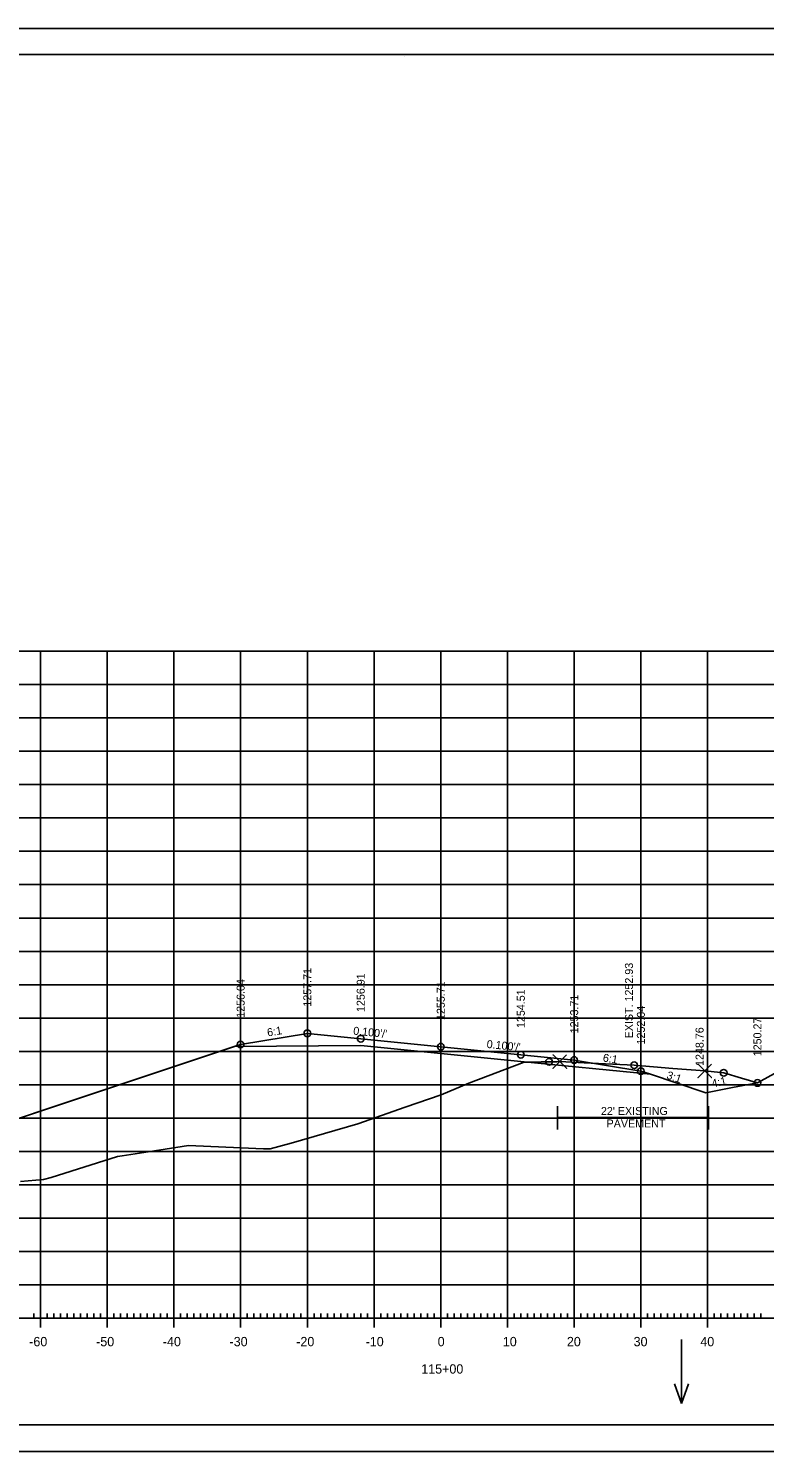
# Model space of a CAD drawing. Extents: x 1406028 to 1412453, y 321733 to 325986.
# Drawn here: x 1406528.1 to 1406638.4, y 324066 to 324279.4 of the extents above; entities that cross this region are included whole.
import ezdxf

# ---------------------------------------------------------------- set-up
doc = ezdxf.new("R2010")
doc.units = 0
for name, color, linetype in [('R_Alt Surface', 7, 'Continuous'), ('R_Axis', 7, 'Continuous'), ('R_Axis Annot', 7, 'Continuous'), ('R_Border', 7, 'Continuous'), ('R_Draft', 7, 'Continuous'), ('R_Exist Surface', 7, 'Continuous'), ('R_Fin Surface', 7, 'Continuous'), ('R_Fin Surface Annot', 7, 'Continuous'), ('R_Grid', 7, 'Continuous'), ('R_No Plot', 7, 'Continuous'), ('R_Proposed Road', 7, 'Continuous'), ('R_Water Annot', 7, 'Continuous'), ('R_Xsect Elev', 7, 'Continuous')]:
    doc.layers.add(name, color=color, linetype=linetype)

msp = doc.modelspace()

# ---------------------------------------------------------------- linework, layer by layer
at = {"layer": 'R_Alt Surface'}
msp.add_lwpolyline([(1406558.92, 324126.75), (1406577.89, 324126.94), (1406589.89, 324125.74), (1406601.89, 324124.54), (1406621.32, 324122.6)], dxfattribs=at)
at = {"layer": 'R_Axis'}
for p, q in [((1406449.89, 324086.03), (1406729.89, 324086.03)), ((1406528.89, 324086.03), (1406528.89, 324086.73)), ((1406529.89, 324084.63), (1406529.89, 324087.43)), ((1406530.89, 324086.03), (1406530.89, 324086.73)), ((1406531.89, 324086.03), (1406531.89, 324086.73)), ((1406532.89, 324086.03), (1406532.89, 324086.73)), ((1406533.89, 324086.03), (1406533.89, 324086.73)), ((1406534.89, 324086.03), (1406534.89, 324086.73)), ((1406535.89, 324086.03), (1406535.89, 324086.73)), ((1406536.89, 324086.03), (1406536.89, 324086.73)), ((1406537.89, 324086.03), (1406537.89, 324086.73)), ((1406538.89, 324086.03), (1406538.89, 324086.73)), ((1406539.89, 324084.63), (1406539.89, 324087.43)), ((1406540.89, 324086.03), (1406540.89, 324086.73)), ((1406541.89, 324086.03), (1406541.89, 324086.73)), ((1406542.89, 324086.03), (1406542.89, 324086.73)), ((1406543.89, 324086.03), (1406543.89, 324086.73)), ((1406544.89, 324086.03), (1406544.89, 324086.73)), ((1406545.89, 324086.03), (1406545.89, 324086.73)), ((1406546.89, 324086.03), (1406546.89, 324086.73)), ((1406547.89, 324086.03), (1406547.89, 324086.73)), ((1406548.89, 324086.03), (1406548.89, 324086.73)), ((1406549.89, 324084.63), (1406549.89, 324087.43)), ((1406550.89, 324086.03), (1406550.89, 324086.73)), ((1406551.89, 324086.03), (1406551.89, 324086.73)), ((1406552.89, 324086.03), (1406552.89, 324086.73)), ((1406553.89, 324086.03), (1406553.89, 324086.73)), ((1406554.89, 324086.03), (1406554.89, 324086.73)), ((1406555.89, 324086.03), (1406555.89, 324086.73)), ((1406556.89, 324086.03), (1406556.89, 324086.73)), ((1406557.89, 324086.03), (1406557.89, 324086.73)), ((1406558.89, 324086.03), (1406558.89, 324086.73)), ((1406559.89, 324084.63), (1406559.89, 324087.43)), ((1406560.89, 324086.03), (1406560.89, 324086.73)), ((1406561.89, 324086.03), (1406561.89, 324086.73)), ((1406562.89, 324086.03), (1406562.89, 324086.73)), ((1406563.89, 324086.03), (1406563.89, 324086.73)), ((1406564.89, 324086.03), (1406564.89, 324086.73)), ((1406565.89, 324086.03), (1406565.89, 324086.73)), ((1406566.89, 324086.03), (1406566.89, 324086.73)), ((1406567.89, 324086.03), (1406567.89, 324086.73)), ((1406568.89, 324086.03), (1406568.89, 324086.73)), ((1406569.89, 324084.63), (1406569.89, 324087.43)), ((1406570.89, 324086.03), (1406570.89, 324086.73)), ((1406571.89, 324086.03), (1406571.89, 324086.73)), ((1406572.89, 324086.03), (1406572.89, 324086.73)), ((1406573.89, 324086.03), (1406573.89, 324086.73)), ((1406574.89, 324086.03), (1406574.89, 324086.73)), ((1406575.89, 324086.03), (1406575.89, 324086.73)), ((1406576.89, 324086.03), (1406576.89, 324086.73)), ((1406577.89, 324086.03), (1406577.89, 324086.73)), ((1406578.89, 324086.03), (1406578.89, 324086.73)), ((1406579.89, 324084.63), (1406579.89, 324087.43)), ((1406580.89, 324086.03), (1406580.89, 324086.73)), ((1406581.89, 324086.03), (1406581.89, 324086.73)), ((1406582.89, 324086.03), (1406582.89, 324086.73)), ((1406583.89, 324086.03), (1406583.89, 324086.73)), ((1406584.89, 324086.03), (1406584.89, 324086.73)), ((1406585.89, 324086.03), (1406585.89, 324086.73)), ((1406586.89, 324086.03), (1406586.89, 324086.73)), ((1406587.89, 324086.03), (1406587.89, 324086.73)), ((1406588.89, 324086.03), (1406588.89, 324086.73)), ((1406589.89, 324084.63), (1406589.89, 324087.43)), ((1406590.89, 324086.03), (1406590.89, 324086.73)), ((1406591.89, 324086.03), (1406591.89, 324086.73)), ((1406592.89, 324086.03), (1406592.89, 324086.73)), ((1406593.89, 324086.03), (1406593.89, 324086.73)), ((1406594.89, 324086.03), (1406594.89, 324086.73)), ((1406595.89, 324086.03), (1406595.89, 324086.73)), ((1406596.89, 324086.03), (1406596.89, 324086.73)), ((1406597.89, 324086.03), (1406597.89, 324086.73)), ((1406598.89, 324086.03), (1406598.89, 324086.73)), ((1406599.89, 324084.63), (1406599.89, 324087.43)), ((1406600.89, 324086.03), (1406600.89, 324086.73)), ((1406601.89, 324086.03), (1406601.89, 324086.73)), ((1406602.89, 324086.03), (1406602.89, 324086.73)), ((1406603.89, 324086.03), (1406603.89, 324086.73)), ((1406604.89, 324086.03), (1406604.89, 324086.73)), ((1406605.89, 324086.03), (1406605.89, 324086.73)), ((1406606.89, 324086.03), (1406606.89, 324086.73)), ((1406607.89, 324086.03), (1406607.89, 324086.73)), ((1406608.89, 324086.03), (1406608.89, 324086.73)), ((1406609.89, 324084.63), (1406609.89, 324087.43)), ((1406610.89, 324086.03), (1406610.89, 324086.73)), ((1406611.89, 324086.03), (1406611.89, 324086.73)), ((1406612.89, 324086.03), (1406612.89, 324086.73)), ((1406613.89, 324086.03), (1406613.89, 324086.73)), ((1406614.89, 324086.03), (1406614.89, 324086.73)), ((1406615.89, 324086.03), (1406615.89, 324086.73)), ((1406616.89, 324086.03), (1406616.89, 324086.73)), ((1406617.89, 324086.03), (1406617.89, 324086.73)), ((1406618.89, 324086.03), (1406618.89, 324086.73)), ((1406619.89, 324084.63), (1406619.89, 324087.43)), ((1406620.89, 324086.03), (1406620.89, 324086.73)), ((1406621.89, 324086.03), (1406621.89, 324086.73)), ((1406622.89, 324086.03), (1406622.89, 324086.73)), ((1406623.89, 324086.03), (1406623.89, 324086.73)), ((1406624.89, 324086.03), (1406624.89, 324086.73)), ((1406625.89, 324086.03), (1406625.89, 324086.73)), ((1406626.89, 324086.03), (1406626.89, 324086.73)), ((1406627.89, 324086.03), (1406627.89, 324086.73)), ((1406628.89, 324086.03), (1406628.89, 324086.73)), ((1406629.89, 324084.63), (1406629.89, 324087.43)), ((1406630.89, 324086.03), (1406630.89, 324086.73)), ((1406631.89, 324086.03), (1406631.89, 324086.73)), ((1406632.89, 324086.03), (1406632.89, 324086.73)), ((1406633.89, 324086.03), (1406633.89, 324086.73)), ((1406634.89, 324086.03), (1406634.89, 324086.73)), ((1406635.89, 324086.03), (1406635.89, 324086.73)), ((1406636.89, 324086.03), (1406636.89, 324086.73)), ((1406637.89, 324086.03), (1406637.89, 324086.73))]:
    msp.add_line(p, q, dxfattribs=at)
at = {"layer": 'R_Border'}
for p, q in [((1406431.89, 324275.49), (1406748.07, 324275.49)), ((1406584.41, 324275.23), (1406584.41, 324275.23)), ((1406584.41, 324275.23), (1406584.41, 324275.23)), ((1406748.07, 324070.03), (1406431.89, 324070.03))]:
    msp.add_line(p, q, dxfattribs=at)
at = {"layer": 'R_Draft'}
for p, q in [((1406607.38, 324117.84), (1406607.38, 324114.34)), ((1406630.01, 324117.84), (1406630.01, 324114.34)), ((1406607.39, 324116.13), (1406629.98, 324116.13))]:
    msp.add_line(p, q, dxfattribs=at)
at = {"layer": 'R_Exist Surface'}
msp.add_lwpolyline([(1406526.87, 324106.51), (1406530.34, 324106.85), (1406531.49, 324107.14), (1406541.45, 324110.27), (1406542.13, 324110.37), (1406546.04, 324110.97), (1406552.08, 324111.91), (1406559.9, 324111.6), (1406563.34, 324111.45), (1406564.33, 324111.42), (1406567.48, 324112.29), (1406577.44, 324115.18), (1406584.54, 324117.68), (1406589.94, 324119.51), (1406594.12, 324121.27), (1406602.4, 324124.43), (1406604.93, 324124.48), (1406606.12, 324124.49), (1406607.3, 324124.49), (1406607.74, 324124.5), (1406611.37, 324124.33), (1406618.89, 324123.96), (1406624.66, 324123.49), (1406629.47, 324123.12), (1406630.85, 324122.98), (1406632.3, 324122.83), (1406634.99, 324122.01), (1406637.36, 324121.3), (1406641.46, 324123.56)], dxfattribs=at)
at = {"layer": 'R_Fin Surface'}
for points in [[(1406483.61, 324107.71), (1406492.7, 324104.68), (1406558.92, 324126.75), (1406559.89, 324127.07), (1406569.89, 324128.74), (1406577.89, 324127.94), (1406589.89, 324126.74), (1406601.89, 324125.54), (1406609.89, 324124.74), (1406619.89, 324123.07), (1406621.32, 324122.6), (1406625.33, 324121.26), (1406629.62, 324119.83), (1406633.62, 324120.62), (1406637.36, 324121.3)], [(1406569.89, 324128.74), (1406577.89, 324127.94), (1406589.89, 324126.74), (1406601.89, 324125.54), (1406609.89, 324124.74)]]:
    msp.add_lwpolyline(points, dxfattribs=at)
at = {"layer": 'R_Grid'}
for p, q in [((1406449.89, 324186.03), (1406729.89, 324186.03)), ((1406529.89, 324086.03), (1406529.89, 324186.03)), ((1406539.89, 324086.03), (1406539.89, 324186.03)), ((1406549.89, 324086.03), (1406549.89, 324186.03)), ((1406559.89, 324086.03), (1406559.89, 324186.03)), ((1406569.89, 324086.03), (1406569.89, 324186.03)), ((1406579.89, 324086.03), (1406579.89, 324186.03)), ((1406589.89, 324086.03), (1406589.89, 324186.03)), ((1406599.89, 324086.03), (1406599.89, 324186.03)), ((1406609.89, 324086.03), (1406609.89, 324186.03)), ((1406619.89, 324086.03), (1406619.89, 324186.03)), ((1406629.89, 324086.03), (1406629.89, 324186.03)), ((1406449.89, 324181.03), (1406729.89, 324181.03)), ((1406449.89, 324176.03), (1406729.89, 324176.03)), ((1406449.89, 324171.03), (1406729.89, 324171.03)), ((1406449.89, 324166.03), (1406729.89, 324166.03)), ((1406449.89, 324161.03), (1406729.89, 324161.03)), ((1406449.89, 324156.03), (1406729.89, 324156.03)), ((1406449.89, 324151.03), (1406729.89, 324151.03)), ((1406449.89, 324146.03), (1406729.89, 324146.03)), ((1406449.89, 324141.03), (1406729.89, 324141.03)), ((1406449.89, 324136.03), (1406729.89, 324136.03)), ((1406449.89, 324131.03), (1406729.89, 324131.03)), ((1406449.89, 324126.03), (1406729.89, 324126.03)), ((1406449.89, 324121.03), (1406729.89, 324121.03)), ((1406449.89, 324116.03), (1406729.89, 324116.03)), ((1406449.89, 324111.03), (1406729.89, 324111.03)), ((1406449.89, 324106.03), (1406729.89, 324106.03)), ((1406449.89, 324101.03), (1406729.89, 324101.03)), ((1406449.89, 324096.03), (1406729.89, 324096.03)), ((1406449.89, 324091.03), (1406729.89, 324091.03)), ((1406449.89, 324086.03), (1406729.89, 324086.03))]:
    msp.add_line(p, q, dxfattribs=at)
at = {"layer": 'R_No Plot'}
for p, q in [((1406419.49, 324279.39), (1406752.82, 324279.39)), ((1406419.49, 324066.05), (1406752.82, 324066.05))]:
    msp.add_line(p, q, dxfattribs=at)
for points in [[(1406419.48, 324279.39), (1406752.82, 324279.39), (1406752.82, 324066.05), (1406419.48, 324066.05)], [(1406665.81, 324275.49), (1406685.43, 324275.49), (1406685.43, 324265.61), (1406701.54, 324265.61), (1406724.74, 324265.61), (1406724.74, 324241.28), (1406748.07, 324241.28), (1406748.07, 324070.03), (1406431.89, 324070.03), (1406431.89, 324275.49)]]:
    msp.add_lwpolyline(points, close=True, dxfattribs=at)
for points in [[(1406526.87, 324106.51), (1406530.34, 324106.85), (1406531.49, 324107.14), (1406541.45, 324110.27), (1406542.13, 324110.37), (1406546.04, 324110.97), (1406552.08, 324111.91), (1406559.9, 324111.6), (1406563.34, 324111.45), (1406564.33, 324111.42), (1406567.48, 324112.29), (1406577.44, 324115.18), (1406584.54, 324117.68), (1406589.94, 324119.51), (1406594.12, 324121.27), (1406602.4, 324124.43), (1406602.89, 324124.44), (1406601.89, 324124.54), (1406589.89, 324125.74), (1406577.89, 324126.94), (1406558.92, 324126.75), (1406498.65, 324106.66)], [(1406607.74, 324124.5), (1406606.74, 324125.5), (1406607.74, 324124.5), (1406606.74, 324123.5), (1406607.74, 324124.5), (1406608.74, 324123.5), (1406607.74, 324124.5), (1406608.74, 324125.5)], [(1406629.47, 324123.12), (1406628.47, 324124.12), (1406629.47, 324123.12), (1406628.47, 324122.12), (1406629.47, 324123.12), (1406630.47, 324122.12), (1406629.47, 324123.12), (1406630.47, 324124.12)]]:
    msp.add_lwpolyline(points, dxfattribs=at)
for centre in [(1406569.89, 324128.74), (1406577.89, 324127.94), (1406559.89, 324127.07), (1406589.89, 324126.74), (1406601.89, 324125.54), (1406606.12, 324124.49), (1406609.89, 324124.74), (1406618.89, 324123.96), (1406619.89, 324123.07), (1406632.3, 324122.83), (1406637.36, 324121.3)]:
    msp.add_circle(centre, 0.5, dxfattribs=at)
at = {"layer": 'R_Proposed Road'}
for points in [[(1406569.89, 324128.74), (1406559.89, 324127.07)], [(1406559.89, 324127.07), (1406492.7, 324104.68)], [(1406609.89, 324124.74), (1406619.89, 324123.07)]]:
    msp.add_lwpolyline(points, dxfattribs=at)
at = {"layer": 'R_Water Annot'}
for p, q in [((1406625.97, 324082.83), (1406625.97, 324073.25)), ((1406625.97, 324073.25), (1406624.91, 324076.18)), ((1406625.97, 324073.25), (1406627.04, 324076.18))]:
    msp.add_line(p, q, dxfattribs=at)

# ---------------------------------------------------------------- texts
at = {"layer": 'R_Axis Annot'}
for s, p in [('-60', (1406528.2, 324081.83)), ('-50', (1406538.23, 324081.83)), ('-40', (1406548.23, 324081.83)), ('-30', (1406558.23, 324081.83)), ('-20', (1406568.23, 324081.83)), ('-10', (1406578.63, 324081.83)), ('0', (1406589.43, 324081.83)), ('10', (1406599.2, 324081.83)), ('20', (1406608.8, 324081.83)), ('30', (1406618.8, 324081.83)), ('40', (1406628.8, 324081.83)), ('115+00', (1406586.97, 324077.73))]:
    msp.add_text(s, height=1.4, dxfattribs=at).set_placement(p)
at = {"layer": 'R_Draft'}
for s, p in [("22' EXISTING ", (1406613.9, 324116.5)), ('PAVEMENT', (1406614.75, 324114.63))]:
    msp.add_text(s, height=1.2, dxfattribs=at).set_placement(p)
at = {"layer": 'R_Fin Surface Annot'}
for s, rotation, p in [('1256.04', 90, (1406560.49, 324131.07)), ('1257.71', 90, (1406570.49, 324132.74)), ('1256.91', 90, (1406578.49, 324131.94)), ('1255.71', 90, (1406590.49, 324130.74)), ('1254.51', 90, (1406602.49, 324129.54)), ('1253.71', 90, (1406610.49, 324128.74)), ('1252.04', 90, (1406620.49, 324127.07)), ('1250.27', 90, (1406637.96, 324125.3)), ('6:1', 9.4642, (1406563.96, 324128.26)), ("0.100'/'", 354.2894, (1406576.73, 324128.56)), ('1248.76', 90, (1406629.29, 324123.85)), ("0.100'/'", 354.2894, (1406596.73, 324126.56)), ('6:1', 350.5358, (1406614.12, 324124.54)), ('3:1', 341.5668, (1406623.64, 324121.98)), ('4:1', 12.7208, (1406630.63, 324120.61))]:
    msp.add_text(s, height=1.2, rotation=rotation, dxfattribs=at).set_placement(p)
at = {"layer": 'R_No Plot'}
for p in [(1406602.36, 324124.38), (1406637.31, 324121.25), (1406589.89, 324119.46), (1406577.4, 324115.13), (1406552.04, 324111.86), (1406564.29, 324111.37), (1406542.08, 324110.32), (1406530.29, 324106.8)]:
    msp.add_text('+', height=0.1, dxfattribs=at).set_placement(p)
at = {"layer": 'R_Xsect Elev'}
msp.add_text('EXIST. 1252.93', height=1.2, rotation=90, dxfattribs=at).set_placement((1406618.7, 324127.99))

doc.saveas('drawing.dxf')
